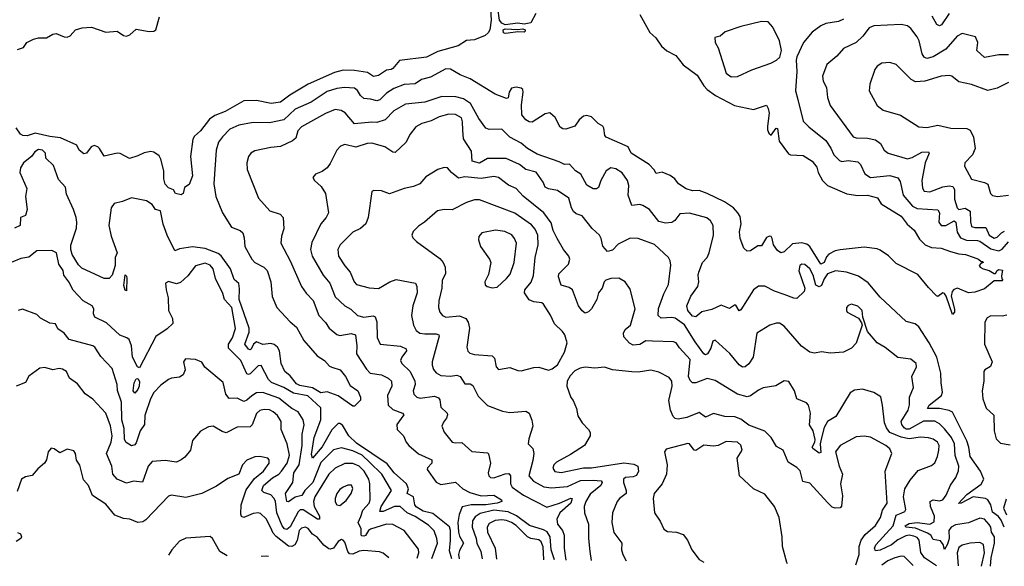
# Model space of a CAD drawing. Extents: x 1552033 to 1694788, y 811965 to 917215.
# Tile 392 of 632: x 1644378 to 1650519, y 830732 to 834137. Entities that reach past the tile are written whole.
import ezdxf

# ---------------------------------------------------------------- set-up
doc = ezdxf.new("R2010")
doc.units = 0

msp = doc.modelspace()

# ---------------------------------------------------------------- linework, layer by layer
at = {"layer": '0CON20XD'}
for points in [[(1648245, 834170), (1648308.3, 834058.3), (1648345, 834023.8), (1648381.7, 833971.7), (1648413.8, 833943.8), (1648470, 833915), (1648515, 833855.7), (1648602.6, 833792.6), (1648644.2, 833725), (1648665, 833703.1), (1648717.5, 833665), (1648835, 833601.8), (1648955, 833578.1), (1649035, 833604), (1649046.9, 833585), (1649052.5, 833555), (1649041.2, 833475), (1649041.9, 833451.9), (1649050.5, 833430.5), (1649065, 833418.6), (1649095, 833461.1), (1649105, 833460), (1649115, 833380.8), (1649172.6, 833302.6), (1649185, 833294.5), (1649265, 833290.8), (1649320.5, 833255), (1649348.9, 833218.9), (1649358, 833185), (1649385.2, 833135.2), (1649416.2, 833105), (1649536.9, 833053.1), (1649605, 833042.5), (1649665, 833044.6), (1649728.2, 833028.2), (1649750.8, 832990.8), (1649875, 832913.2), (1649913, 832863), (1649955.8, 832825.8), (1649989.7, 832769.7), (1650024.4, 832735), (1650065, 832718.4), (1650125, 832713.6), (1650182.2, 832692.2), (1650235, 832678.5), (1650277.5, 832675), (1650325, 832658.1), (1650356.7, 832645), (1650375, 832630), (1650385, 832630), (1650387.5, 832625), (1650371.7, 832618.3), (1650362.5, 832605), (1650367.5, 832595), (1650387.5, 832585), (1650425, 832574), (1650455, 832556.2), (1650463, 832557), (1650474.3, 832575.7), (1650485, 832581.2), (1650506.4, 832576.4), (1650501.2, 832541.2), (1650502.5, 832522.5), (1650510, 832515), (1650505, 832510), (1650455, 832510), (1650395, 832460), (1650335, 832439.2), (1650295, 832436), (1650226.1, 832463.9), (1650203.6, 832456.4), (1650192.5, 832445), (1650187.5, 832415), (1650207, 832333), (1650207.5, 832315), (1650195, 832300), (1650156, 832415), (1650145, 832432.5), (1650135, 832436.7), (1650105, 832412.5), (1650095, 832417.5), (1650045, 832468), (1649979.5, 832549.5), (1649845, 832619.4), (1649796.2, 832666.2), (1649745, 832701.1), (1649725, 832709.1), (1649645, 832720.3), (1649495, 832703.7), (1649463.5, 832696.5), (1649424.2, 832675.8), (1649410.1, 832659.9), (1649395.8, 832625), (1649375, 832614.1), (1649305, 832724.3), (1649287.9, 832737.9), (1649255, 832747.3), (1649198.7, 832741.3), (1649145, 832690.8), (1649125, 832685.8), (1649105, 832699.2), (1649079.2, 832735), (1649071.2, 832775), (1649065, 832786.2), (1649055, 832788.8), (1649035, 832780), (1649005, 832728.1), (1648982.4, 832727.6), (1648935, 832697.1), (1648915, 832695.7), (1648895, 832714.3), (1648870.8, 832775), (1648867.9, 832815), (1648876.5, 832865), (1648870.9, 832910.9), (1648857.5, 832935), (1648829.4, 832965), (1648773, 833003), (1648666, 833055), (1648615, 833073.8), (1648575, 833070.6), (1648535, 833083.5), (1648487.1, 833115), (1648464.4, 833145), (1648435, 833167.5), (1648385, 833186.9), (1648348.3, 833178.3), (1648335, 833202.5), (1648304, 833235), (1648192.5, 833305), (1648172, 833345), (1648035, 833405.8), (1648026.6, 833416.6), (1648021.7, 833461.7), (1648015, 833473.8), (1647985, 833491.5), (1647945, 833531.5), (1647915, 833540), (1647893.7, 833536.3), (1647866.6, 833513.4), (1647840, 833475), (1647785, 833455.7), (1647765, 833457.1), (1647748.6, 833468.6), (1647717.1, 833527.1), (1647685, 833556.7), (1647655, 833551.8), (1647575, 833500), (1647555, 833500.8), (1647533.9, 833513.9), (1647510.6, 833545), (1647507.4, 833607.4), (1647518, 833685), (1647515, 833702.5), (1647505, 833711.2), (1647475, 833717.1), (1647445, 833710.6), (1647430.4, 833685), (1647425, 833650), (1647415, 833646.2), (1647343.3, 833673.3), (1647188.3, 833768.3), (1647125.6, 833794.4), (1647065, 833829.1), (1647035, 833830.4), (1646940.8, 833779.2), (1646884.3, 833765), (1646845, 833736.8), (1646775, 833734.1), (1646711.5, 833708.5), (1646665, 833678.8), (1646625, 833638.2), (1646605, 833631.5), (1646565, 833643.2), (1646525, 833646.4), (1646503.1, 833665), (1646485, 833696.9), (1646465, 833710.9), (1646404.6, 833714.6), (1646355, 833708.1), (1646295, 833689.2), (1646195.9, 833624.1), (1646095, 833580), (1646025, 833513.5), (1645935, 833494.8), (1645835, 833497.6), (1645745, 833480.3), (1645688.1, 833455), (1645643.2, 833406.8), (1645617.8, 833375), (1645602.7, 833325), (1645588.8, 833115), (1645602.1, 833035), (1645643.8, 832935), (1645698.1, 832845), (1645753.6, 832823.6), (1645769.8, 832809.8), (1645778.8, 832778.8), (1645781.9, 832725), (1645825, 832644.7), (1645845, 832624.7), (1645901.4, 832595), (1645920.5, 832575), (1645944.7, 832505), (1645952.7, 832412.7), (1645980.6, 832345), (1646064, 832254), (1646105, 832221.1), (1646149.4, 832139.4), (1646234, 832044), (1646278, 832015), (1646309.1, 831979.1), (1646325, 831972.5), (1646376.5, 831956.5), (1646409.5, 831915), (1646438.9, 831858.9), (1646485.8, 831825), (1646503.8, 831785), (1646503.9, 831766.1), (1646465, 831730), (1646455, 831728.8), (1646364.4, 831794.4), (1646295, 831819.1), (1646255, 831812.9), (1646203.5, 831843.5), (1646125, 831859.3), (1646105, 831869.4), (1646065, 831918.2), (1646031.3, 831945), (1646008.7, 831995), (1645998.6, 832075), (1645986.2, 832096.2), (1645965, 832112.9), (1645945, 832119.3), (1645895, 832114.4), (1645855, 832129.6), (1645837, 832115), (1645822.2, 832085), (1645815, 832080.4), (1645805, 832085.3), (1645782.5, 832115), (1645809.2, 832190.8), (1645809.2, 832215), (1645747.1, 832395), (1645748.5, 832461.5), (1645743.7, 832493.7), (1645715, 832518.1), (1645692.2, 832585), (1645635, 832665.5), (1645615, 832679.9), (1645535, 832711.8), (1645455, 832723.1), (1645375, 832709.5), (1645345, 832697.6), (1645297.8, 832795), (1645272.7, 832862.7), (1645255.8, 832945.8), (1645225, 832954.5), (1645205, 832985.8), (1645169.8, 833009.8), (1645075, 833028.1), (1645020, 833005), (1644967.8, 832992.2), (1644948.5, 832965), (1644933.5, 832855), (1644948.7, 832788.7), (1644986.1, 832685), (1644972.7, 832655), (1644973, 832607), (1644954.2, 832545), (1644935, 832525.7), (1644904, 832526), (1644765, 832588.6), (1644745, 832609.4), (1644706.2, 832675), (1644697.4, 832705), (1644697.3, 832732.7), (1644731.2, 832838.8), (1644734.8, 832875), (1644729.1, 832905), (1644713.5, 832955), (1644669.9, 833049.9), (1644662.9, 833095), (1644620.8, 833140.8), (1644589.8, 833229.8), (1644540, 833275), (1644539.2, 833305), (1644519.2, 833325), (1644495, 833328.5), (1644473.1, 833315), (1644451.4, 833285), (1644402.2, 833245), (1644383.6, 833215), (1644378, 833185), (1644423.1, 833085), (1644413.8, 833035), (1644425.4, 832955), (1644415, 832917.5), (1644382.5, 832905), (1644380, 832855), (1644345, 832838.9)], [(1647314.4, 834205), (1647317.8, 834135), (1647310.5, 834075), (1647299.5, 834055), (1647280.7, 834039.3), (1647215, 834012.9), (1647165, 834008.5), (1647113.3, 833975), (1646985, 833940.3), (1646916, 833905), (1646747.2, 833882.8), (1646705, 833833.3), (1646695, 833826.7), (1646666.1, 833823.9), (1646615, 833788.8), (1646585, 833784), (1646547.6, 833807.6), (1646465, 833820.7), (1646395, 833822.6), (1646340.8, 833809.2), (1646176.7, 833735), (1646062.1, 833667.9), (1646005, 833624.6), (1645946, 833616), (1645854.7, 833634.7), (1645775, 833631.9), (1645660, 833565), (1645595, 833540), (1645562.7, 833517.3), (1645505, 833445.6), (1645467.9, 833412.1), (1645457.8, 833392.2), (1645443.1, 833285), (1645456.7, 833165), (1645435, 833110), (1645405, 833092.5), (1645396.7, 833055), (1645385, 833046.7), (1645350, 833055), (1645336.4, 833076.4), (1645305, 833089.2), (1645285, 833113.1), (1645276.5, 833145), (1645276.5, 833195), (1645259.1, 833269.1), (1645248.6, 833288.6), (1645215, 833312.8), (1645195, 833316.7), (1645155, 833308.1), (1645115, 833288.8), (1645063.2, 833273.2), (1645005, 833302.9), (1644985, 833305.7), (1644905, 833286.7), (1644876.2, 833335), (1644865, 833346), (1644842.7, 833352.7), (1644823.7, 833346.3), (1644794.6, 833305.4), (1644777.4, 833302.6), (1644749.1, 833325), (1644734.2, 833355), (1644631.4, 833401.4), (1644565, 833409.7), (1644475, 833431.2), (1644425, 833414.4), (1644396.5, 833416.5), (1644382.4, 833425), (1644355, 833463.2)], [(1647596.7, 834175), (1647565, 834117.5), (1647525, 834110), (1647485, 834115.8), (1647405, 834106), (1647385, 834116), (1647370, 834135), (1647359.1, 834209.1)], [(1650174.5, 834175), (1650127.3, 834105), (1650115, 834098.7), (1650098.4, 834108.4), (1650068.8, 834158.8)], [(1644365, 833951.4), (1644402.5, 833965), (1644422.5, 833995), (1644463.1, 834016.9), (1644494.3, 834024.3), (1644545, 834025.2), (1644585, 834047.1), (1644605, 834050.7), (1644655, 834030.2), (1644675, 834028.4), (1644692.1, 834037.9), (1644725, 834074.4), (1644767, 834087), (1644825, 834091.1), (1644915, 834060.5), (1644985, 834066.2), (1645025, 834038.9), (1645045, 834033.8), (1645065, 834043.5), (1645105, 834077.8), (1645185, 834064.4), (1645215, 834066), (1645228, 834075), (1645250, 834155)], [(1648815, 833781.6), (1648855, 833783.5), (1648945, 833826), (1649062.9, 833867.1), (1649097.5, 833885), (1649117.8, 833905), (1649128.9, 833945), (1649116.9, 834005), (1649075, 834090.8), (1649045, 834124.2), (1649004.2, 834125.8), (1648875, 834095.8), (1648777.8, 834062.2), (1648745.8, 834034.2), (1648714.3, 834025.7), (1648714.5, 833995), (1648733.1, 833963.1), (1648785, 833804.4), (1648815, 833781.6)], [(1649515, 834140), (1649485, 834126.4), (1649406.1, 834113.9), (1649375, 834099.5), (1649319.5, 834060.5), (1649267.3, 833995), (1649224.5, 833905.5), (1649221.4, 833885), (1649225.5, 833815.5), (1649217.3, 833695), (1649230.5, 833640.5), (1649264.4, 833505), (1649299.2, 833469.2), (1649404.6, 833385), (1649436.8, 833336.8), (1649455.4, 833295), (1649490.8, 833260.8), (1649505, 833254.5), (1649545, 833261), (1649605, 833252.4), (1649621.1, 833235), (1649647.9, 833177.9), (1649685, 833153.4), (1649805, 833166.3), (1649855, 833151.5), (1649870, 833130), (1649887.8, 833045), (1649945.2, 832975.2), (1649975, 832961.6), (1650103.4, 832953.4), (1650114.1, 832935), (1650110.4, 832875), (1650125, 832855.6), (1650155, 832855.3), (1650205.6, 832885), (1650217.1, 832875), (1650224.5, 832814.5), (1650245, 832778.7), (1650283.7, 832763.7), (1650351.3, 832761.3), (1650365, 832758.1), (1650435, 832710.3), (1650485, 832697.9), (1650505, 832707.2), (1650545, 832753.3)], [(1650545, 833917.8), (1650485, 833918.1), (1650395, 833902.5), (1650346.7, 833945), (1650353.3, 833995), (1650339.8, 834029.8), (1650255, 834050.5), (1650225, 834034.5), (1650155, 833954), (1650075, 833906.9), (1650036.3, 833896.3), (1650018.9, 833905), (1650005.4, 833925), (1649987.5, 834005), (1649975, 834031.4), (1649935, 834083.3), (1649915, 834099.6), (1649875, 834107.7), (1649705, 834098.5), (1649675, 834085.8), (1649635.5, 834035), (1649595, 833996.2), (1649515, 833957.3), (1649475, 833910.8), (1649411.1, 833858.9), (1649383.8, 833785), (1649388.8, 833755), (1649410.4, 833715), (1649415, 833653.3), (1649433.5, 833603.5), (1649575, 833408.5), (1649595, 833401.5), (1649665, 833399.7), (1649715, 833388.2), (1649747, 833367), (1649769.4, 833325), (1649794, 833305), (1649915, 833271.1), (1649945, 833278.9), (1650005, 833311.5), (1650046, 833315), (1650050, 833305), (1650025.4, 833245), (1650004.6, 833135), (1650008.7, 833088.7), (1650019.5, 833069.5), (1650055, 833064), (1650135, 833095.3), (1650175, 833101.7), (1650198, 833098), (1650209, 833079), (1650208.3, 833018.3), (1650224.4, 832965), (1650235, 832954.5), (1650275, 832962.7), (1650305, 832945.5), (1650307, 832877), (1650315, 832849.1), (1650335, 832842), (1650403.5, 832843.5), (1650424.9, 832794.9), (1650455, 832776.2), (1650475, 832781.8), (1650501.4, 832808.6), (1650520.8, 832819.2)], [(1647405, 834050.8), (1647395.9, 834055.9), (1647393.8, 834075), (1647405, 834080), (1647485, 834075.6), (1647515, 834080), (1647530, 834075), (1647531.2, 834065), (1647525, 834060), (1647485, 834061.9), (1647425, 834054.3), (1647405, 834050.8)], [(1650543.8, 833746.2), (1650475, 833711.2), (1650415, 833695.4), (1650315, 833732.7), (1650235, 833750.9), (1650191.2, 833785), (1650175, 833790.6), (1650125, 833784.6), (1650023.9, 833753.9), (1649965, 833750), (1649938.5, 833765), (1649845, 833858.6), (1649805, 833870), (1649754.4, 833865.6), (1649725, 833848.8), (1649712.1, 833827.9), (1649680.8, 833735), (1649676.2, 833695), (1649725, 833603.8), (1649762.8, 833572.8), (1649871.7, 833541.7), (1649985, 833470.6), (1650035, 833466.4), (1650105, 833480.9), (1650185, 833461.5), (1650285, 833458.9), (1650305, 833450), (1650326, 833405), (1650336.7, 833335), (1650320, 833295), (1650273.3, 833245), (1650270, 833225), (1650314.7, 833144.7), (1650395, 833123.3), (1650415, 833111.8), (1650432.7, 833055), (1650445, 833041.6), (1650476.1, 833036.1), (1650545.5, 833044.5)], [(1650518.8, 830975), (1650499.7, 831019.7), (1650482.3, 831042.3), (1650445, 831068.5), (1650434.6, 831115), (1650416.9, 831145), (1650401.5, 831155), (1650325, 831163.7), (1650249.4, 831125), (1650233.7, 831123.7), (1650285, 831179.5), (1650375, 831242.9), (1650391.3, 831275), (1650371.1, 831325), (1650305.7, 831415), (1650298.4, 831475), (1650285, 831513.8), (1650195, 831691.8), (1650175, 831703.5), (1650115, 831714.5), (1650038.8, 831715), (1650050, 831735), (1650126, 831795), (1650133.3, 831816.7), (1650125.2, 831875), (1650123.3, 831935), (1650097.3, 832035), (1650050, 832125), (1649985, 832224), (1649961.7, 832241.7), (1649907.6, 832257.6), (1649745, 832409.4), (1649668.7, 832498.7), (1649610.1, 832540.1), (1649535.3, 832565.3), (1649465, 832573.6), (1649415.8, 832555), (1649395, 832523.8), (1649377.9, 832482.1), (1649365, 832472.9), (1649344, 832484), (1649326, 832545), (1649305, 832585.9), (1649275, 832612), (1649255, 832615.3), (1649243.1, 832605), (1649237.1, 832572.9), (1649274.3, 832465), (1649270.8, 832445), (1649225, 832400.9), (1649205, 832402.1), (1649146.3, 832426.3), (1649085, 832445.5), (1649025, 832476.4), (1648985, 832477.5), (1648954, 832455), (1648875, 832330), (1648865, 832323.8), (1648845, 832359.2), (1648835, 832358.9), (1648805, 832338.2), (1648752.2, 832357.8), (1648695, 832332.7), (1648631.7, 832318.3), (1648595, 832286.7), (1648575, 832291.2), (1648544.6, 832325), (1648538.5, 832355), (1648563.2, 832415), (1648607, 832475), (1648614, 832504), (1648608.9, 832545), (1648612.7, 832565), (1648636, 832624), (1648664.5, 832655), (1648678.2, 832685), (1648705.4, 832795), (1648703.8, 832855), (1648687.1, 832885), (1648663.3, 832903.3), (1648555, 832931.1), (1648495, 832927.7), (1648463.8, 832886.2), (1648445.4, 832874.6), (1648405, 832868.9), (1648365, 832880.9), (1648305, 832955.6), (1648265, 832980), (1648245, 832985.4), (1648195, 832980), (1648173.5, 833045), (1648176.7, 833105), (1648168.2, 833135), (1648135, 833183.3), (1648095, 833208.9), (1648065, 833214.5), (1648035, 833196.5), (1648002.9, 833135), (1647988, 833092), (1647975, 833084.5), (1647955, 833084.3), (1647915, 833107.5), (1647878, 833175), (1647845, 833195.9), (1647806.6, 833236.6), (1647775, 833234.5), (1647742.5, 833252.5), (1647605, 833299.5), (1647545, 833334.6), (1647505, 833367.8), (1647434.4, 833405), (1647385, 833455.7), (1647305, 833453.5), (1647285, 833461.1), (1647241.1, 833521.1), (1647189.2, 833615), (1647145, 833645.3), (1647097.5, 833657.5), (1647011.1, 833658.9), (1646905, 833623.2), (1646785, 833610.8), (1646711.3, 833568.7), (1646657.2, 833512.8), (1646605, 833496.5), (1646575, 833499.2), (1646465, 833488.2), (1646407.9, 833557.9), (1646381.9, 833571.9), (1646345, 833576.9), (1646285, 833552.8), (1646135, 833470.9), (1646111.8, 833445), (1646100.9, 833399.1), (1646078.3, 833381.7), (1646005, 833347.7), (1645945, 833342.1), (1645845, 833320.6), (1645820, 833305), (1645805.8, 833285), (1645794.3, 833245.7), (1645795.7, 833205), (1645867.5, 833025), (1645937.3, 832947.3), (1646003.3, 832925), (1646022, 832905), (1646024.3, 832835), (1646010.3, 832789.7), (1646006.7, 832745), (1646064.5, 832635), (1646134.6, 832474.6), (1646164, 832434), (1646208.8, 832388.8), (1646243.1, 832295), (1646285, 832250.8), (1646308, 832215), (1646355, 832176.7), (1646375, 832169.2), (1646445, 832181.5), (1646471.9, 832175), (1646480, 832105), (1646478.2, 832055), (1646539.9, 831959.9), (1646564.4, 831935), (1646635, 831925.6), (1646675, 831904.5), (1646696.7, 831885), (1646698.4, 831855), (1646671.8, 831795), (1646676, 831736), (1646705, 831709), (1646766, 831685), (1646774.2, 831675), (1646729.6, 831615), (1646732.9, 831585), (1646772, 831545), (1646788.8, 831505), (1646804.4, 831485), (1646865, 831432.8), (1646947.7, 831395), (1646947.5, 831375), (1646920.4, 831345), (1646918.9, 831335), (1646976, 831256), (1647005, 831241.1), (1647096, 831256), (1647142.2, 831215), (1647185, 831192.4), (1647255, 831170), (1647335, 831174.6), (1647381.9, 831145), (1647385.3, 831134.7), (1647356.2, 831125), (1647285, 831114.2), (1647194.3, 831114.3), (1647137.9, 831102.1), (1647118.1, 831055), (1647110.3, 831005), (1647114.5, 830944.5), (1647120.3, 830920.3), (1647146.2, 830875), (1647120.2, 830829.8), (1647113.7, 830805), (1647117.8, 830778.9)], [(1650432.7, 830731.9), (1650435.9, 830785), (1650458, 830875), (1650458, 830915), (1650439.4, 830945), (1650434.8, 830975), (1650425, 830992.7), (1650395, 831025.4), (1650365, 831031.1), (1650295, 831002.3), (1650215, 830990.9), (1650186.5, 830975), (1650173.7, 830955), (1650174.8, 830905), (1650165, 830870.4), (1650145, 830836.7), (1650136.8, 830866.8), (1650121.4, 830891.4), (1650075, 830898.7), (1650060, 830925), (1650039.2, 830939.2), (1649965, 830969.4), (1649904.2, 830975), (1649901.2, 830985), (1649925, 830997.8), (1649975, 831003.8), (1650055, 830993.6), (1650080.3, 831009.7), (1650082.5, 831045), (1650057.8, 831105), (1650055.5, 831135), (1650074, 831146), (1650115, 831140), (1650135, 831146.9), (1650155.3, 831175), (1650182.6, 831237.4), (1650215.5, 831285), (1650233.4, 831326.6), (1650234.6, 831355), (1650211.8, 831421.8), (1650208.1, 831495), (1650190.2, 831535), (1650145, 831589.3), (1650115, 831619.3), (1650085, 831635.8), (1650015.6, 831635.6), (1649925, 831586.5), (1649906.7, 831586.7), (1649894.1, 831594.1), (1649878.7, 831615), (1649875.8, 831635), (1649919.7, 831705), (1649927.4, 831737.4), (1649928.2, 831785), (1649951.8, 831845), (1649941.1, 831915), (1649971.8, 831975), (1649968.5, 831995), (1649935, 832021.5), (1649855, 832032.2), (1649775, 832095.6), (1649725.8, 832125), (1649666.2, 832195), (1649636, 832285), (1649632.5, 832325), (1649605, 832353.1), (1649565, 832364.3), (1649545, 832355.8), (1649535, 832343.3), (1649533.8, 832325), (1649539.5, 832315), (1649608.7, 832278.7), (1649628.8, 832248.8), (1649631.2, 832235), (1649595, 832121.4), (1649565, 832090), (1649515, 832066.7), (1649435, 832060), (1649377.8, 832067.8), (1649335, 832060.4), (1649305, 832066.7), (1649254.4, 832104.4), (1649145, 832228.5), (1649116.8, 832246.8), (1649095, 832247.5), (1649055.3, 832234.7), (1648975.6, 832185), (1648952.7, 832035), (1648925, 831994.3), (1648903.3, 831975), (1648885, 831973.1), (1648865, 831986.5), (1648807.6, 832057.6), (1648715, 832140), (1648700.8, 832135), (1648688.8, 832091.2), (1648667.5, 832055), (1648655, 832049.6), (1648645, 832054.6), (1648589.7, 832129.7), (1648525, 832236.7), (1648465, 832277.6), (1648445, 832282.5), (1648377.6, 832277.6), (1648359.3, 832295), (1648361.4, 832338.6), (1648395, 832430), (1648425, 832486.7), (1648438.9, 832608.9), (1648435.4, 832635.4), (1648424.3, 832655), (1648336.9, 832736.9), (1648235, 832773.6), (1648185, 832776.4), (1648111.4, 832738.6), (1648075, 832701.4), (1648042.9, 832692.9), (1648015, 832726.2), (1648004.4, 832775), (1647993.1, 832795), (1647947.5, 832837.5), (1647885.8, 832915.8), (1647848.3, 832928.3), (1647832.6, 832942.6), (1647819.6, 832965), (1647802, 833025), (1647732.4, 833072.4), (1647675, 833083.9), (1647655, 833094.4), (1647642.2, 833125), (1647598.2, 833188.2), (1647534.7, 833204.7), (1647494.2, 833235), (1647412.8, 833272.8), (1647295, 833272), (1647245, 833242.9), (1647200.7, 833255), (1647195, 833318.8), (1647146.6, 833395), (1647141.3, 833448.7), (1647140.6, 833500.6), (1647132.5, 833525), (1647095, 833546), (1647055, 833549.7), (1646995, 833532.7), (1646945, 833506.7), (1646885, 833490.5), (1646849.5, 833470.5), (1646812.2, 833425), (1646786.7, 833373.3), (1646720, 833310), (1646705, 833311.9), (1646655, 833345.5), (1646575, 833368.8), (1646545, 833366.1), (1646475, 833342.3), (1646405, 833359.6), (1646379.6, 833350.4), (1646356.5, 833325), (1646315, 833241.2), (1646295, 833214), (1646265, 833192.5), (1646222.5, 833175), (1646206.7, 833155), (1646216.2, 833135), (1646257.8, 833097.8), (1646285.5, 833055), (1646302.9, 832935), (1646289.1, 832905), (1646256.5, 832865), (1646199.7, 832750.3), (1646191.6, 832705), (1646202, 832665), (1646271.5, 832545), (1646312.3, 832495), (1646345, 832410.5), (1646405.2, 832355.2), (1646443.1, 832333.1), (1646484.3, 832295), (1646525, 832284.8), (1646582.2, 832292.2), (1646595, 832286.5), (1646605.3, 832255.3), (1646607.4, 832157.4), (1646625.4, 832115.4), (1646753.4, 832103.4), (1646787.4, 832087.4), (1646790, 832075), (1646761.1, 832035), (1646753.8, 832013.8), (1646760.5, 831995), (1646812.8, 831945), (1646841.8, 831885), (1646843.5, 831865), (1646832.7, 831825), (1646835.5, 831805), (1646855, 831785.4), (1646875, 831779.3), (1646965, 831791.6), (1646990.6, 831780.6), (1646998.1, 831768.1), (1647005, 831724.2), (1647043.1, 831685), (1647045.6, 831675), (1647040.6, 831655), (1647020.6, 831629.4), (1647010, 831605), (1647025, 831567.5), (1647075, 831506.2), (1647095, 831500.8), (1647135, 831504.2), (1647197.7, 831447.7), (1647295, 831438.8), (1647301.7, 831431.7), (1647313.8, 831375), (1647300.5, 831315), (1647304.5, 831295), (1647315, 831284.5), (1647335, 831282.3), (1647405, 831308.5), (1647429.2, 831309.2), (1647437.9, 831295), (1647438.3, 831245), (1647448.7, 831225), (1647520.5, 831175), (1647665, 831099.6), (1647745.4, 831124.6), (1647815, 831155.6), (1647824.5, 831154.5), (1647816, 831125), (1647747.4, 831065), (1647728.1, 831025), (1647732.7, 830995), (1647762.6, 830955), (1647774, 830925), (1647773.7, 830845), (1647783.7, 830770.7)], [(1650096.7, 830735), (1650021.8, 830785), (1649998.8, 830818.8), (1649988.4, 830895), (1649975, 830910.3), (1649955, 830920.2), (1649925, 830925.5), (1649905, 830922.2), (1649855, 830896.1), (1649814.5, 830865.5), (1649745, 830832.7), (1649715, 830828.5), (1649708.2, 830845), (1649717.2, 830865), (1649824.8, 830985), (1649845, 831050), (1649875, 831062.4), (1649897.4, 831072.6), (1649904.5, 831085), (1649890.9, 831165), (1649899.1, 831215), (1649931.5, 831268.5), (1649982.2, 831327.8), (1650065, 831360.4), (1650085, 831376.9), (1650102.7, 831415), (1650110.6, 831455), (1650112, 831485), (1650102.9, 831505), (1650075, 831523.4), (1650045, 831532.9), (1649997, 831537), (1649925, 831525.2), (1649876.4, 831536.4), (1649805, 831564.8), (1649783.7, 831593.7), (1649771.1, 831625), (1649759.4, 831735), (1649747.6, 831787.6), (1649705.5, 831815.5), (1649634.3, 831835.7), (1649585, 831830), (1649557, 831813), (1649467.3, 831665), (1649415.6, 831634.4), (1649395, 831596), (1649378, 831532), (1649370.6, 831495), (1649375, 831441.4), (1649365, 831437.3), (1649324.6, 831465), (1649320.9, 831475), (1649337.7, 831505), (1649339.1, 831520.9), (1649326.2, 831575), (1649304, 831614), (1649310.8, 831685), (1649297.5, 831735), (1649285, 831750), (1649225, 831776.2), (1649209.4, 831825), (1649174.1, 831884.1), (1649146.7, 831886.7), (1649094.4, 831855.6), (1649015, 831844.2), (1648985, 831830), (1648936.2, 831793.8), (1648915, 831787.1), (1648854, 831805), (1648715, 831890), (1648665, 831901.5), (1648595, 831875.5), (1648575, 831875.6), (1648558.9, 831888.9), (1648549.6, 831915), (1648559.9, 832019.9), (1648492.2, 832092.2), (1648472, 832125), (1648455, 832131.1), (1648325, 832134.5), (1648282.4, 832137.6), (1648245.4, 832114.6), (1648205, 832110.5), (1648182.1, 832122.1), (1648145, 832162.5), (1648144.3, 832185), (1648155, 832206.2), (1648186.5, 832235), (1648216.4, 832336.4), (1648185, 832458), (1648155, 832503.8), (1648115, 832527.5), (1648065, 832525.4), (1648033.1, 832515), (1648023.8, 832505), (1648010.9, 832465), (1647988.4, 832435), (1647977.4, 832395), (1647943.8, 832335), (1647925, 832316.4), (1647905, 832308.1), (1647885, 832324.3), (1647862.5, 832355), (1647825, 832453.6), (1647805, 832469.6), (1647755, 832484.2), (1647750, 832495), (1647737.8, 832535), (1647740.5, 832555), (1647800.8, 832615), (1647810, 832645), (1647802.5, 832665), (1647770, 832705), (1647730, 832775), (1647705.8, 832825), (1647692.5, 832872.5), (1647646.4, 832935), (1647517.8, 833037.8), (1647475, 833084.7), (1647427.3, 833107.3), (1647365, 833153.9), (1647335, 833159.5), (1647255, 833148.6), (1647155, 833158.7), (1647115, 833150.9), (1647070.8, 833185), (1647045, 833213.8), (1647026.1, 833216.1), (1646985, 833204), (1646911.2, 833158.8), (1646872.9, 833115), (1646835, 833098.5), (1646775, 833085.6), (1646685, 833053.3), (1646635, 833072), (1646587, 833073), (1646575, 833067.5), (1646550.8, 832905), (1646536, 832865), (1646502.6, 832837.4), (1646455, 832814.4), (1646376.7, 832735), (1646362.7, 832705), (1646365.7, 832664.3), (1646405, 832604.4), (1646440, 832565), (1646463.3, 832505), (1646478.6, 832488.6), (1646557, 832467), (1646615, 832463.5), (1646686, 832504), (1646725, 832518.8), (1646845.7, 832495), (1646855.4, 832475), (1646857.2, 832435), (1646830.4, 832355), (1646821.2, 832295), (1646833.6, 832235), (1646851.6, 832201.6), (1646874, 832185), (1646905, 832179.5), (1646975, 832181.1), (1646991.4, 832175), (1646994.5, 832165), (1646950, 832005), (1646949.5, 831985), (1646958.6, 831958.6), (1646975, 831937.1), (1647005, 831920.5), (1647065, 831916.9), (1647105, 831921.8), (1647124.4, 831915), (1647155, 831868), (1647188, 831868), (1647205, 831858.6), (1647238.3, 831791.7), (1647295, 831734.3), (1647388.7, 831698.7), (1647435, 831690.6), (1647535, 831697.5), (1647555.5, 831685.5), (1647572.4, 831642.4), (1647578.5, 831605), (1647552.9, 831525), (1647549.4, 831495), (1647578.9, 831465), (1647584.7, 831434.7), (1647579.1, 831390.9), (1647552.5, 831295), (1647581.5, 831261.5), (1647647.3, 831227.3), (1647695, 831219.8), (1647795, 831229.4), (1647875.9, 831265.9), (1647955, 831269.1), (1648005, 831264), (1648010, 831255), (1648002.1, 831235), (1647935, 831182.3), (1647907.9, 831135), (1647899.1, 831105), (1647900.4, 831065), (1647925.9, 830995), (1647925.3, 830905), (1647934.5, 830824.5), (1647941.4, 830768.3)], [(1647505, 831950.5), (1647585, 831971.4), (1647615, 831972), (1647675, 831954), (1647698.6, 831961.4), (1647732.3, 831987.7), (1647776, 832065), (1647792.5, 832125), (1647777.5, 832175), (1647764.2, 832195), (1647712.4, 832242.4), (1647687.4, 832297.4), (1647644.3, 832365), (1647633.6, 832373.6), (1647585, 832379.6), (1647555, 832391.3), (1647526.9, 832435), (1647528.1, 832455), (1647567.3, 832502.7), (1647583, 832543), (1647592.3, 832655), (1647610.8, 832735), (1647609.2, 832795), (1647593.3, 832833.3), (1647568.9, 832858.9), (1647465, 832932.2), (1647245, 833014.6), (1647215, 833014.6), (1647165, 832997.7), (1647075, 832953.1), (1647025, 832955.5), (1646983.7, 832946.3), (1646902, 832875), (1646865, 832852), (1646832.7, 832817.3), (1646823.8, 832795), (1646829.3, 832779.3), (1646853.3, 832755), (1646998.7, 832648.7), (1647018.8, 832625), (1647031.2, 832595), (1647033.8, 832555), (1647013.1, 832515), (1647010, 832465), (1646991.2, 832385), (1646990.5, 832345), (1646998.1, 832315), (1647014.7, 832294.7), (1647035, 832284.6), (1647121.5, 832291.5), (1647159.4, 832275), (1647175, 832252.5), (1647183.6, 832215), (1647167, 832097), (1647171.8, 832071.8), (1647185, 832060.6), (1647215, 832050.5), (1647325, 832042.5), (1647338.8, 832028.8), (1647350.5, 831975), (1647365, 831958.1), (1647435, 831971.4), (1647485, 831951.1), (1647505, 831950.5)], [(1647325, 832466), (1647355, 832470), (1647415, 832524.2), (1647437.3, 832552.7), (1647461.2, 832625), (1647475.5, 832744.5), (1647464.6, 832774.6), (1647446.7, 832796.7), (1647403.2, 832816.8), (1647345, 832825.5), (1647260.4, 832809.6), (1647242.4, 832787.6), (1647240, 832765), (1647251.9, 832725), (1647308.1, 832645), (1647315.4, 832625.4), (1647300.7, 832549.3), (1647279.2, 832505), (1647281.2, 832485), (1647294.4, 832474.4), (1647325, 832466)], [(1647073.6, 830779.4), (1647057.6, 830827.6), (1647064.4, 830895), (1647064.3, 830955), (1647057.6, 830977.6), (1646955, 831060.6), (1646894.8, 831074.8), (1646851.6, 831101.6), (1646841.4, 831115), (1646833.7, 831163.7), (1646794.6, 831185), (1646802, 831215), (1646789.8, 831245), (1646713.2, 831313.2), (1646670.4, 831370.4), (1646479.2, 831499.2), (1646430.4, 831545), (1646391.9, 831611.9), (1646375, 831622.2), (1646365, 831621.1), (1646325, 831582.2), (1646265, 831477.2), (1646203.8, 831405), (1646198.2, 831428.2), (1646215.3, 831535), (1646255.2, 831645), (1646255, 831719.4), (1646175, 831794.7), (1646085, 831809.8), (1646025, 831845.5), (1645947.5, 831877.5), (1645930, 831895), (1645883.1, 831983.1), (1645865, 831980.5), (1645815, 831931.8), (1645805, 831926.9), (1645795, 831930.8), (1645757.3, 832015), (1645680.2, 832090.2), (1645680, 832115), (1645704.2, 832155.8), (1645723.4, 832213.4), (1645700.4, 832345), (1645656, 832395), (1645645, 832432.5), (1645600, 832525), (1645584.4, 832585), (1645565, 832607.5), (1645535, 832620.9), (1645475, 832604.3), (1645427.4, 832542.6), (1645380.7, 832499.3), (1645355, 832491.2), (1645305, 832506.7), (1645287.5, 832495), (1645290.8, 832455), (1645304.3, 832405), (1645305.6, 832325), (1645330.8, 832275), (1645334, 832245), (1645298.3, 832211.7), (1645226.5, 832163.5), (1645125, 831968.8), (1645112, 831975), (1645082.5, 832035), (1645075.5, 832105), (1645060, 832145), (1645046.2, 832156.2), (1645001.7, 832171.7), (1644918.3, 832248.3), (1644845.7, 832285), (1644838.5, 832305), (1644840, 832335), (1644830, 832355), (1644773.1, 832385), (1644711.5, 832451.5), (1644685, 832503.8), (1644654, 832545), (1644648.1, 832575), (1644621.8, 832615), (1644606.5, 832685), (1644578.4, 832698.4), (1644485, 832696.9), (1644435, 832657.3), (1644385, 832648.9), (1644325, 832625.6)], [(1645045, 832447.5), (1645035, 832452.5), (1645028.3, 832481.7), (1645035, 832547.5), (1645045, 832540), (1645047, 832527), (1645045, 832447.5)], [(1646948.6, 830780.8), (1646983, 830875), (1646980, 830905), (1646961.9, 830951.9), (1646927.4, 830987.4), (1646845, 831042.1), (1646795, 831064.3), (1646751.4, 831105), (1646715, 831104.8), (1646645, 831073.8), (1646624.3, 831074.3), (1646631.3, 831105), (1646697.8, 831205), (1646637.2, 831305), (1646559.8, 831379.8), (1646513.5, 831423.5), (1646455, 831451.1), (1646385, 831470), (1646335, 831458.5), (1646255, 831378.4), (1646205.9, 831254.1), (1646155.7, 831205), (1646136.7, 831173.3), (1646095, 831162.8), (1646055, 831134.5), (1646045, 831135.8), (1646035.5, 831185), (1646080.6, 831255), (1646088.1, 831315), (1646120.9, 831365), (1646139.8, 831485), (1646139.4, 831555), (1646152.5, 831612.5), (1646146.8, 831645), (1646115.7, 831695), (1646076, 831716), (1645995, 831778.4), (1645895, 831814.3), (1645855, 831812.2), (1645825, 831794.2), (1645795, 831767.5), (1645775, 831759.3), (1645735, 831779.2), (1645685, 831777.8), (1645663.5, 831805), (1645646.9, 831876.9), (1645532.3, 831972.3), (1645513.2, 832003.2), (1645475, 832020.8), (1645412.5, 832025), (1645399.2, 832005), (1645409.2, 831955), (1645398, 831925), (1645375, 831910.6), (1645325.6, 831904.4), (1645305, 831895.7), (1645259.1, 831860.9), (1645215, 831815.7), (1645193.3, 831775), (1645159.2, 831670.8), (1645157.3, 831615), (1645128.3, 831575), (1645105, 831500.9), (1645095, 831488.9), (1645075, 831482.5), (1645042.5, 831502.5), (1645031.2, 831521.2), (1645030.2, 831590.2), (1645015.8, 831645), (1645011.9, 831755), (1644987.8, 831827.8), (1644986.2, 831865), (1644955, 831964), (1644885, 832040), (1644846.4, 832096.4), (1644833.3, 832105), (1644685.8, 832145), (1644656, 832185), (1644615, 832211.2), (1644601.7, 832241.7), (1644565, 832246.4), (1644508.3, 832278.3), (1644485, 832300.8), (1644395, 832332.9), (1644369.2, 832325)], [(1650533.8, 832296.2), (1650505, 832289.6), (1650435, 832292.9), (1650411.1, 832278.9), (1650396.6, 832253.4), (1650395.9, 832115), (1650443.6, 832005), (1650433.5, 831976.5), (1650396.9, 831955), (1650391.1, 831945), (1650391.2, 831885), (1650380, 831825), (1650384.8, 831774.8), (1650405, 831717.1), (1650454, 831674), (1650456.4, 831575), (1650467.3, 831525), (1650495, 831499.6), (1650555, 831489.1)], [(1646856.8, 830781.7), (1646868.2, 830815), (1646865, 830839.2), (1646775.5, 830955), (1646705, 830993.2), (1646665, 830993.9), (1646565, 830962.5), (1646553.8, 830955), (1646535, 830924), (1646525, 830918.6), (1646511.3, 830921.3), (1646506.6, 830926.6), (1646506.8, 830965), (1646489, 831005), (1646505, 831042.7), (1646518.7, 831081.3), (1646556.6, 831125), (1646564.7, 831145), (1646562.5, 831245), (1646556.1, 831275), (1646527, 831325), (1646495, 831355.8), (1646455, 831372.1), (1646405, 831371.4), (1646345, 831342.8), (1646305, 831305.4), (1646217.6, 831165), (1646210.7, 831135), (1646213.8, 831105), (1646248.1, 831045), (1646248.6, 831025), (1646235, 831024.6), (1646145, 831083.1), (1646127.1, 831082.9), (1646115, 831071.5), (1646065, 830978.7), (1646045, 830962), (1646029.4, 830965), (1646015, 830983.3), (1645981.3, 831065), (1645973.2, 831135), (1645965.2, 831155), (1645945, 831176.7), (1645900.9, 831190.9), (1645888.8, 831205), (1645897.5, 831235), (1645955, 831283.4), (1645994.5, 831305.5), (1646010.2, 831325), (1646045.2, 831375), (1646060.2, 831425), (1646046.9, 831495), (1646008.4, 831585), (1646008.1, 831635), (1645985, 831670.9), (1645959.5, 831695), (1645935, 831705.8), (1645901.7, 831708.3), (1645875, 831702.9), (1645855, 831684.4), (1645826.8, 831613.2), (1645815, 831600.6), (1645735, 831598.1), (1645665, 831562.9), (1645640.7, 831570.7), (1645585, 831604), (1645555, 831600), (1645505, 831574.2), (1645456.2, 831515), (1645443.6, 831456.4), (1645407.8, 831412.2), (1645385.5, 831394.5), (1645355, 831381.4), (1645285, 831391.9), (1645204.7, 831385.3), (1645180, 831355), (1645143, 831257), (1645087.3, 831262.7), (1645045, 831249.4), (1644985.3, 831275.3), (1644958.2, 831305), (1644953.4, 831355), (1644918.6, 831435), (1644947.7, 831505), (1644953.8, 831545), (1644945, 831606.7), (1644915.3, 831685.3), (1644835, 831772.5), (1644785.6, 831805.6), (1644739.4, 831869.4), (1644688, 831905), (1644669.2, 831945), (1644645, 831959.5), (1644625, 831964), (1644585, 831955.8), (1644535, 831969.5), (1644503.4, 831966.6), (1644435, 831916.2), (1644413.1, 831876.9), (1644355, 831854.5)], [(1649592.3, 830740), (1649613.6, 830805), (1649613.9, 830855), (1649626.2, 830893.8), (1649651, 830929), (1649715, 830985.4), (1649745.9, 831035), (1649758.8, 831081.2), (1649787.1, 831125), (1649775.3, 831325), (1649817.9, 831435), (1649805, 831464.4), (1649779.5, 831485), (1649685, 831535.4), (1649645, 831542.7), (1649595, 831537.5), (1649545, 831512.5), (1649495, 831484.5), (1649466.1, 831445), (1649487.8, 831355), (1649509, 831305), (1649497.5, 831245), (1649509.2, 831170.8), (1649504.2, 831105.8), (1649494.1, 831095.9), (1649464.1, 831094.1), (1649445, 831101.2), (1649415, 831130), (1649305, 831248.8), (1649261.2, 831261.2), (1649245, 831326), (1649225, 831347.1), (1649170.4, 831380.4), (1649139.2, 831455), (1649097.7, 831477.7), (1649065.3, 831535.3), (1649025, 831573.1), (1648925, 831611.2), (1648875, 831649.6), (1648837, 831663), (1648775, 831664.5), (1648705, 831684.4), (1648655, 831660.6), (1648615, 831690), (1648539.4, 831659.4), (1648485, 831648.8), (1648465, 831653.5), (1648452.7, 831665), (1648436.8, 831705), (1648426.4, 831765), (1648447.8, 831855), (1648445.9, 831885), (1648427.8, 831907.8), (1648365, 831942.1), (1648315, 831953.9), (1648235, 831941.6), (1648195, 831942.9), (1648075, 831956.9), (1648025, 831971.9), (1647965, 831967.1), (1647905, 831972.5), (1647873.4, 831966.6), (1647840.9, 831949.1), (1647810.9, 831919.1), (1647792.5, 831885), (1647790.8, 831855), (1647815, 831783.3), (1647830, 831765), (1647851.2, 831715), (1647859.3, 831669.3), (1647886.7, 831626.7), (1647926.2, 831585), (1647936, 831565), (1647936, 831545), (1647900, 831485), (1647812.3, 831427.7), (1647725, 831381.2), (1647710, 831365), (1647703.1, 831343.1), (1647715, 831321.5), (1647755, 831317.2), (1647895, 831344.7), (1647945, 831344.7), (1648145, 831376.5), (1648207.9, 831367.9), (1648233.1, 831355), (1648236.8, 831325), (1648225, 831298.1), (1648205, 831288.9), (1648155.4, 831284.6), (1648143.8, 831275), (1648143.1, 831255), (1648161.1, 831205), (1648160.9, 831185), (1648119.4, 831155), (1648104.4, 831135), (1648075.6, 831065), (1648070.5, 831005), (1648083.1, 830943.1), (1648133.1, 830875), (1648131.9, 830835), (1648139.5, 830805), (1648160.2, 830764.9)], [(1645095, 831810.5), (1645084.7, 831825), (1645091.7, 831875), (1645105, 831900.8), (1645115, 831902.5), (1645124.1, 831884.1), (1645123.9, 831855), (1645115, 831833.1), (1645095, 831810.5)], [(1646679.4, 830783.7), (1646645, 830812.9), (1646622.4, 830822.4), (1646525, 830831.1), (1646495, 830826.6), (1646455, 830807.8), (1646435, 830810.3), (1646423.8, 830825), (1646405, 830882.5), (1646395, 830895.7), (1646385, 830898.6), (1646365, 830887.1), (1646334.7, 830845.3), (1646315, 830838.2), (1646305, 830841.1), (1646275, 830863.8), (1646235, 830910.8), (1646205, 830931.1), (1646176.8, 830966.8), (1646160, 830975), (1646135, 830969.6), (1646121.8, 830955), (1646107.9, 830892.1), (1646094.5, 830865.5), (1646075, 830855.2), (1646055, 830857.7), (1645976.7, 830916.7), (1645959, 830939), (1645942.6, 830975), (1645915, 831028.5), (1645880.5, 831060.5), (1645865, 831064.6), (1645835, 831060), (1645775, 831036.9), (1645762.3, 831042.3), (1645756.6, 831056.6), (1645760, 831115), (1645791.1, 831208.9), (1645841.9, 831278.1), (1645899.2, 831325), (1645933.1, 831375), (1645934.5, 831394.5), (1645925.9, 831405.9), (1645876.1, 831416.1), (1645845, 831412.9), (1645795, 831393.6), (1645768.2, 831365), (1645745, 831305.6), (1645675, 831278.1), (1645605, 831231.4), (1645513.6, 831186.4), (1645415, 831160.4), (1645325, 831174.4), (1645305, 831167.8), (1645165, 831021.5), (1645145, 831007.9), (1645115, 831004.4), (1645064.4, 831025.6), (1645025, 831030), (1644971.2, 831051.2), (1644915, 831118.5), (1644833, 831173), (1644806.7, 831235), (1644775, 831271.2), (1644752.3, 831362.3), (1644733.2, 831393.2), (1644725.7, 831435), (1644715, 831452), (1644675, 831460.8), (1644629.3, 831439.3), (1644593.6, 831463.6), (1644575, 831467.5), (1644555.7, 831444.3), (1644544.3, 831395), (1644532.5, 831375), (1644490.2, 831339.8), (1644455, 831297.1), (1644415, 831290), (1644390, 831275), (1644363.1, 831196.9)], [(1649165.5, 830747.5), (1649162, 830755), (1649134.3, 830854.3), (1649132.5, 830915), (1649115.5, 831035.5), (1649085.4, 831105.4), (1649025, 831181.4), (1648955.4, 831215.4), (1648866.7, 831295), (1648852.7, 831405), (1648882.9, 831455), (1648875, 831486.2), (1648855, 831505.7), (1648785, 831508.9), (1648735, 831484.4), (1648705, 831479.5), (1648645, 831485.6), (1648595, 831454.3), (1648585, 831455.8), (1648555, 831494.3), (1648545, 831497.5), (1648409.3, 831460.7), (1648400, 831445), (1648416.9, 831365), (1648411.4, 831305), (1648385.5, 831245), (1648335.8, 831185), (1648329.4, 831155), (1648336, 831065), (1648372.1, 831012.1), (1648395, 830963.3), (1648417.7, 830947.7), (1648475, 830944.2), (1648515, 830930.6), (1648543.1, 830895), (1648570, 830835), (1648616, 830775), (1648643.7, 830756.7), (1648645, 830756.7)], [(1646375, 831110.6), (1646415, 831141.9), (1646444.4, 831185), (1646455.6, 831215.6), (1646446.4, 831236.4), (1646425, 831236.7), (1646394.6, 831225.4), (1646375, 831211.4), (1646355, 831185.8), (1646344.5, 831155), (1646345, 831132.5), (1646355, 831114), (1646375, 831110.6)], [(1650530.6, 831149.4), (1650514.6, 831095), (1650531.7, 831051.7)], [(1647712.7, 830771.8), (1647693.3, 830835), (1647685.7, 830915.7), (1647667, 830947), (1647645, 830959.9), (1647557.1, 830987.1), (1647476, 831046), (1647425, 831070.9), (1647335, 831081), (1647249.8, 831060.2), (1647219.4, 831040.6), (1647201.2, 831015), (1647200.2, 830975), (1647225.8, 830905), (1647229.4, 830875), (1647253.5, 830825), (1647261.5, 830777.4)], [(1647646.8, 830772.8), (1647645.8, 830775), (1647643.5, 830853.5), (1647630.8, 830885), (1647615, 830896.7), (1647565.6, 830905.6), (1647545, 830915.3), (1647475.1, 830985.1), (1647445.9, 831005), (1647415, 831017.7), (1647385, 831021), (1647343.5, 831016.5), (1647305, 830997.5), (1647293.1, 830975), (1647295.7, 830945), (1647344.3, 830845), (1647351.5, 830776.4)], [(1644365, 830943.3), (1644383.3, 830935), (1644390, 830915), (1644386, 830905), (1644355, 830886)], [(1645671, 830796.6), (1645626.7, 830825), (1645580, 830905), (1645565, 830916.7), (1645415, 830907.5), (1645375, 830888), (1645325.8, 830835), (1645305.5, 830801.3)], [(1650375.5, 830732.5), (1650395.7, 830815), (1650388.4, 830868.4), (1650365, 830880.7), (1650305, 830876.9), (1650255.9, 830864.1), (1650235, 830848.9), (1650225.2, 830815), (1650230.1, 830733.8)], [(1645930.1, 830793.2), (1645914.2, 830795.8), (1645883.5, 830793.8)], [(1649950.4, 830736.3), (1649931.9, 830755), (1649895, 830792.7), (1649875, 830794.6), (1649835, 830783.8), (1649792.9, 830765), (1649754.5, 830738.1)]]:
    msp.add_lwpolyline(points, dxfattribs=at)

doc.saveas('drawing.dxf')
